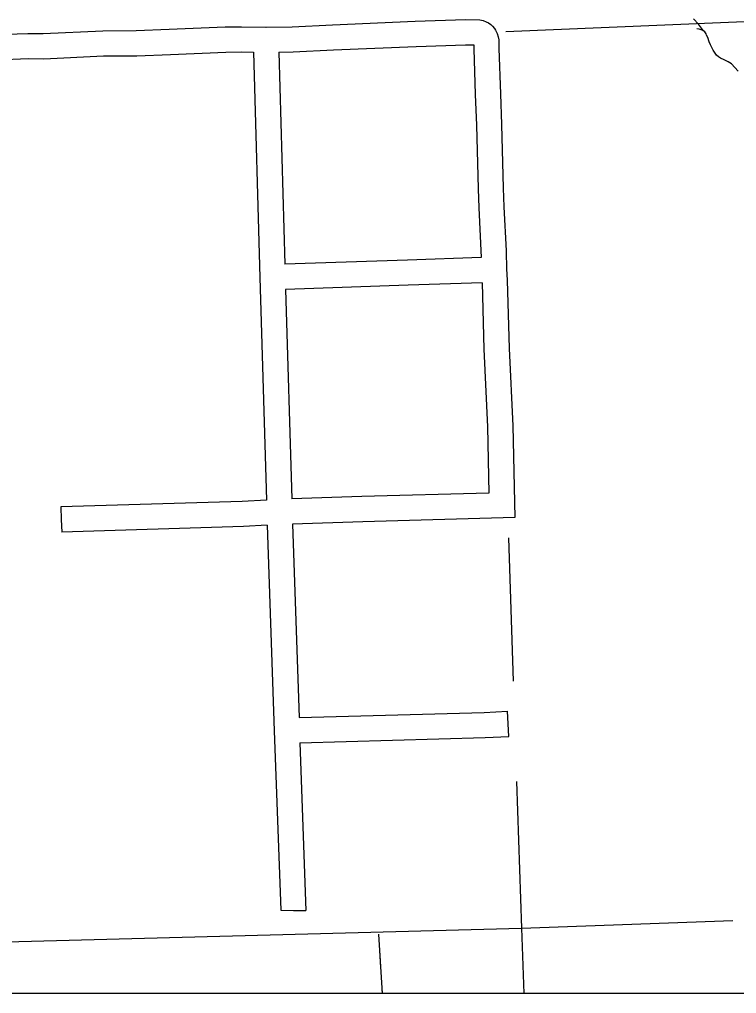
# Model space of a CAD drawing. Extents: x 1720274 to 1751788, y 372074 to 391887.
# Drawn here: x 1732205 to 1732879, y 374371 to 375288 of the extents above; entities that cross this region are included whole.
import ezdxf

# ---------------------------------------------------------------- set-up
doc = ezdxf.new("R2010")
doc.units = 0
for name, color, linetype in [('Level 35', 7, 'Continuous'), ('Level 43', 7, 'Continuous'), ('Level 46', 7, 'Continuous'), ('Level 5', 7, 'Continuous'), ('R_Draft', 7, 'Continuous')]:
    doc.layers.add(name, color=color, linetype=linetype)

msp = doc.modelspace()

# ---------------------------------------------------------------- linework, layer by layer
at = {"layer": 'Level 35'}
for points in [[(1732848.39, 375277.02), (1732843.7, 375283.3), (1732838.77, 375288.49)], [(1732880.73, 375239.14), (1732874.74, 375245.98), (1732871.41, 375247.98), (1732867.58, 375249.81), (1732864.25, 375251.48), (1732862.25, 375252.64), (1732860.42, 375254.31), (1732857.42, 375258.98), (1732854.92, 375263.81), (1732853.43, 375266.64), (1732852.26, 375270.98), (1732851.1, 375273.14), (1732850.69, 375274.4), (1732849.44, 375276.09), (1732848.39, 375277.02), (1732846.88, 375277.9), (1732844.27, 375278.64), (1732841.94, 375279.14)]]:
    msp.add_lwpolyline(points, dxfattribs=at)
at = {"layer": 'Level 43'}
for points in [[(1732542.72, 374427.19), (1732545.98, 374371.32)], [(1732543.31, 374417.16), (1732544.54, 374395.96)], [(1732545.76, 374375.14), (1732545.98, 374371.32)]]:
    msp.add_lwpolyline(points, dxfattribs=at)
at = {"layer": 'Level 46'}
for points in [[(1732436.35, 375280.46), (1732461.52, 375280.94), (1732499.2, 375282.9), (1732577.22, 375286.08), (1732624.26, 375287.71), (1732637.87, 375287.5), (1732641.09, 375286.83), (1732643.94, 375285.74), (1732646.13, 375284.51), (1732648.1, 375283.01), (1732649.9, 375281.4), (1732651.62, 375279.3), (1732652.69, 375277.8), (1732654.26, 375274.59), (1732655.21, 375271.34), (1732655.61, 375268.73), (1732655.83, 375266.03), (1732655.89, 375260.65), (1732657.31, 375217.94), (1732658.42, 375188.98), (1732659.97, 375129.09), (1732660.52, 375111.62), (1732662.62, 375069.99), (1732662.96, 375052.52)], [(1731810.58, 375259.37), (1731837.38, 375260.03), (1731921.93, 375260.3), (1731957.05, 375260.36), (1731999.12, 375261.62), (1732053.84, 375264.46), (1732107.03, 375265.67), (1732119.81, 375265.94), (1732123.7, 375266.01), (1732127.73, 375266.57), (1732132.73, 375268.16), (1732146.22, 375270.63), (1732159.75, 375272.49), (1732182.56, 375273.55), (1732212.93, 375274.68), (1732227.27, 375274.5), (1732283.28, 375277.22), (1732314.6, 375277.33), (1732345.82, 375278.69), (1732398.36, 375280.88), (1732413.89, 375281.03), (1732436.86, 375280.46)], [(1732448.76, 375257), (1732462.36, 375257.25), (1732500.3, 375259.23), (1732578.11, 375262.4), (1732624.49, 375264), (1732632.15, 375263.89), (1732632.19, 375260.14), (1732633.62, 375217.1), (1732634.73, 375188.22), (1732636.28, 375128.42), (1732636.84, 375110.65), (1732639.21, 375063.74)], [(1731811.17, 375235.67), (1731837.71, 375236.33), (1731921.98, 375236.6), (1731957.43, 375236.66), (1732000.09, 375237.94), (1732054.72, 375240.77), (1732107.55, 375241.98), (1732120.27, 375242.24), (1732125.54, 375242.34), (1732132.99, 375243.37), (1732138.49, 375245.12), (1732149.96, 375247.22), (1732161.92, 375248.86), (1732183.55, 375249.87), (1732213.22, 375250.97), (1732227.7, 375250.79), (1732283.9, 375253.52), (1732315.16, 375253.64), (1732346.83, 375255.01), (1732398.97, 375257.19), (1732413.71, 375257.33), (1732425.05, 375257.05)], [(1732425.05, 375257.05), (1732431.06, 375044.98)], [(1732448.76, 375257), (1732454.41, 375057.56)], [(1732639.21, 375063.74), (1732569.84, 375061.4), (1732454.41, 375057.56)], [(1732662.93, 375053.14), (1732663.7, 375042.5), (1732665.34, 374978.38), (1732668.82, 374905.45), (1732670.71, 374819.13)], [(1732431.06, 375044.97), (1732437.25, 374835.66)], [(1732640.05, 375040.06), (1732570.63, 375037.72), (1732455.1, 375033.87)], [(1732455.1, 375033.87), (1732460.93, 374836.74)], [(1732640.05, 375040.06), (1732641.65, 374977.51), (1732645.13, 374904.63), (1732646.5, 374842.16)], [(1732646.5, 374842.16), (1732527.04, 374838.83), (1732460.93, 374836.74)], [(1732437.25, 374835.66), (1732414.47, 374834.3), (1732243.92, 374829.11), (1732244.28, 374817.26), (1732244.64, 374805.42)], [(1732670.71, 374819.13), (1732527.74, 374815.14), (1732461.68, 374813.05)], [(1732438.01, 374811.96), (1732415.54, 374810.62), (1732244.64, 374805.42)], [(1732438.01, 374811.96), (1732444.55, 374618.46)], [(1732461.68, 374813.05), (1732467.84, 374631.02)], [(1732467.84, 374631.02), (1732641.87, 374635.74), (1732663.95, 374636.91)], [(1732468.67, 374607.34), (1732642.82, 374612.06), (1732665.2, 374613.24), (1732664.58, 374625.08), (1732663.95, 374636.91)], [(1732444.56, 374618.43), (1732450.64, 374449.83), (1732462.52, 374449.33), (1732474.37, 374449.54)], [(1732468.67, 374607.34), (1732474.37, 374449.54)]]:
    msp.add_lwpolyline(points, dxfattribs=at)
at = {"layer": 'Level 5'}
for points in [[(1732662.47, 375276.62), (1732909.18, 375286.74)], [(1732664.85, 374800.19), (1732669.35, 374665.16)], [(1732672.49, 374570.97), (1732677.09, 374432.66)], [(1732677.09, 374432.66), (1732875.93, 374440.18)], [(1731837.67, 374410.39), (1732677.09, 374432.66)], [(1732677.09, 374432.66), (1732679.19, 374371.32)]]:
    msp.add_lwpolyline(points, dxfattribs=at)
at = {"layer": 'R_Draft'}
msp.add_lwpolyline([(1729990.7, 381816.11), (1741847.55, 381816.11), (1741847.55, 374371.32), (1729990.7, 374371.32)], close=True, dxfattribs=at)

doc.saveas('drawing.dxf')
